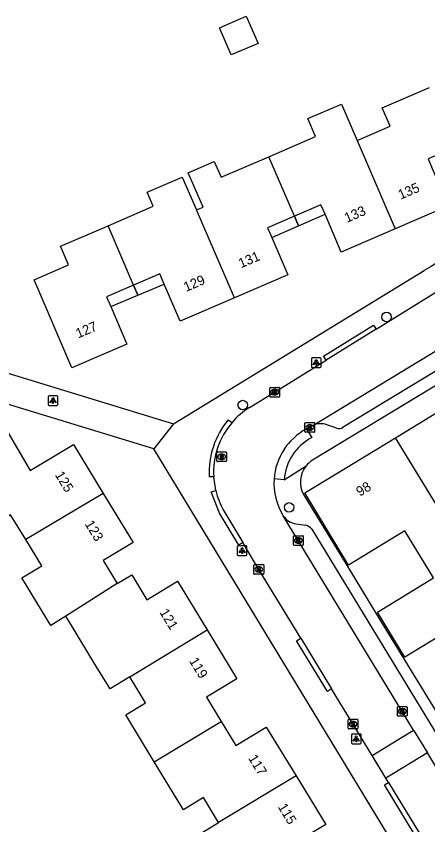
# Model space of a CAD drawing. Extents: x 157767 to 159171, y 387842 to 389425.
# Drawn here: x 158139.9 to 158182.2, y 388524.5 to 388607.6 of the extents above; entities that cross this region are included whole.
import ezdxf

# ---------------------------------------------------------------- set-up
doc = ezdxf.new("R2010")
doc.units = 0
for name, color, linetype in [('IMGEO_Boom', 7, 'Continuous'), ('IMGEO_Kolk', 7, 'Continuous'), ('IMGEO_Lichtpunt', 7, 'Continuous'), ('IMGEO_Muur', 7, 'Continuous'), ('IMGEO_Pand', 7, 'Continuous'), ('IMGEO_Pand_nummerreeks', 7, 'Continuous'), ('IMGEO_Pand_overbouw', 7, 'Continuous'), ('IMGEO_Rijbaan_lokaal_open', 7, 'Continuous'), ('IMGEO_Rioolput', 7, 'Continuous'), ('IMGEO_Voetpad_open', 7, 'Continuous')]:
    doc.layers.add(name, color=color, linetype=linetype)

msp = doc.modelspace()

# ---------------------------------------------------------------- linework, layer by layer
at = {"layer": 'IMGEO_Boom'}
for centre in [(158177.953, 388576.678), (158163.16, 388567.629), (158167.928, 388557.111)]:
    msp.add_circle(centre, 0.489, dxfattribs=at)
at = {"layer": 'IMGEO_Kolk'}
for p, q in [((158165.944, 388568.52), (158165.944, 388569.372)), ((158166.019, 388569.446), (158166.871, 388569.446)), ((158166.945, 388569.372), (158166.945, 388568.52)), ((158166.455, 388568.666), (158166.43, 388568.666)), ((158166.432, 388569.226), (158166.457, 388569.226)), ((158166.871, 388568.446), (158166.019, 388568.446)), ((158169.554, 388564.91), (158169.554, 388565.762)), ((158169.629, 388565.836), (158170.481, 388565.836)), ((158170.042, 388565.616), (158170.067, 388565.616)), ((158170.555, 388565.762), (158170.555, 388564.91)), ((158170.481, 388564.836), (158169.629, 388564.836)), ((158170.065, 388565.056), (158170.04, 388565.056)), ((158168.381, 388553.277), (158168.381, 388554.129)), ((158168.456, 388554.203), (158169.308, 388554.203)), ((158168.869, 388553.983), (158168.894, 388553.983)), ((158169.382, 388554.129), (158169.382, 388553.277)), ((158169.308, 388553.203), (158168.456, 388553.203)), ((158168.892, 388553.423), (158168.867, 388553.423)), ((158164.313, 388550.316), (158164.313, 388551.168)), ((158164.388, 388551.242), (158165.24, 388551.242)), ((158165.314, 388551.168), (158165.314, 388550.316)), ((158165.24, 388550.242), (158164.388, 388550.242)), ((158164.824, 388550.462), (158164.799, 388550.462)), ((158164.801, 388551.022), (158164.826, 388551.022)), ((158179.065, 388535.726), (158179.065, 388536.578)), ((158179.14, 388536.652), (158179.992, 388536.652)), ((158179.553, 388536.432), (158179.578, 388536.432)), ((158180.066, 388536.578), (158180.066, 388535.726)), ((158173.996, 388534.418), (158173.996, 388535.27)), ((158174.071, 388535.344), (158174.923, 388535.344)), ((158174.997, 388535.27), (158174.997, 388534.418)), ((158179.992, 388535.652), (158179.14, 388535.652)), ((158179.576, 388535.872), (158179.551, 388535.872)), ((158174.507, 388534.564), (158174.482, 388534.564)), ((158174.484, 388535.124), (158174.509, 388535.124)), ((158174.923, 388534.344), (158174.071, 388534.344))]:
    msp.add_line(p, q, dxfattribs=at)
for points in [[(158165.944, 388568.52), (158165.944, 388569.372)], [(158166.019, 388569.446), (158166.871, 388569.446)], [(158166.945, 388569.372), (158166.945, 388568.52)], [(158166.265, 388569.146), (158166.388, 388569.146), (158166.388, 388568.995), (158166.518, 388569.146), (158166.682, 388569.146), (158166.536, 388568.995), (158166.689, 388568.746), (158166.537, 388568.746), (158166.452, 388568.91), (158166.388, 388568.843), (158166.388, 388568.746), (158166.265, 388568.746), (158166.265, 388569.146)], [(158166.871, 388568.446), (158166.019, 388568.446)], [(158169.554, 388564.91), (158169.554, 388565.762)], [(158169.629, 388565.836), (158170.481, 388565.836)], [(158169.875, 388565.536), (158169.998, 388565.536), (158169.998, 388565.385), (158170.128, 388565.536), (158170.292, 388565.536), (158170.146, 388565.385), (158170.299, 388565.136), (158170.147, 388565.136), (158170.062, 388565.3), (158169.998, 388565.233), (158169.998, 388565.136), (158169.875, 388565.136), (158169.875, 388565.536)], [(158170.555, 388565.762), (158170.555, 388564.91)], [(158170.481, 388564.836), (158169.629, 388564.836)], [(158168.381, 388553.277), (158168.381, 388554.129)], [(158168.456, 388554.203), (158169.308, 388554.203)], [(158168.702, 388553.903), (158168.825, 388553.903), (158168.825, 388553.752), (158168.955, 388553.903), (158169.119, 388553.903), (158168.973, 388553.752), (158169.126, 388553.503), (158168.974, 388553.503), (158168.889, 388553.667), (158168.825, 388553.6), (158168.825, 388553.503), (158168.702, 388553.503), (158168.702, 388553.903)], [(158169.382, 388554.129), (158169.382, 388553.277)], [(158169.308, 388553.203), (158168.456, 388553.203)], [(158164.313, 388550.316), (158164.313, 388551.168)], [(158164.388, 388551.242), (158165.24, 388551.242)], [(158165.314, 388551.168), (158165.314, 388550.316)], [(158165.24, 388550.242), (158164.388, 388550.242)], [(158164.634, 388550.942), (158164.757, 388550.942), (158164.757, 388550.791), (158164.887, 388550.942), (158165.051, 388550.942), (158164.905, 388550.791), (158165.058, 388550.542), (158164.906, 388550.542), (158164.821, 388550.706), (158164.757, 388550.639), (158164.757, 388550.542), (158164.634, 388550.542), (158164.634, 388550.942)], [(158179.065, 388535.726), (158179.065, 388536.578)], [(158179.14, 388536.652), (158179.992, 388536.652)], [(158179.386, 388536.352), (158179.509, 388536.352), (158179.509, 388536.201), (158179.639, 388536.352), (158179.803, 388536.352), (158179.657, 388536.201), (158179.81, 388535.952), (158179.658, 388535.952), (158179.573, 388536.116), (158179.509, 388536.049), (158179.509, 388535.952), (158179.386, 388535.952), (158179.386, 388536.352)], [(158180.066, 388536.578), (158180.066, 388535.726)], [(158173.996, 388534.418), (158173.996, 388535.27)], [(158174.071, 388535.344), (158174.923, 388535.344)], [(158174.997, 388535.27), (158174.997, 388534.418)], [(158179.992, 388535.652), (158179.14, 388535.652)], [(158174.317, 388535.044), (158174.44, 388535.044), (158174.44, 388534.893), (158174.57, 388535.044), (158174.734, 388535.044), (158174.588, 388534.893), (158174.741, 388534.644), (158174.589, 388534.644), (158174.504, 388534.808), (158174.44, 388534.741), (158174.44, 388534.644), (158174.317, 388534.644), (158174.317, 388535.044)], [(158174.923, 388534.344), (158174.071, 388534.344)]]:
    msp.add_lwpolyline(points, dxfattribs=at)
for centre, start, end in [((158166.021, 388569.37), 91.55205, 178.44795), ((158166.021, 388569.37), 91.55205, 178.44795), ((158166.869, 388569.37), 1.55205, 88.44795), ((158166.869, 388569.37), 1.55205, 88.44795), ((158166.021, 388568.522), 181.55205, 268.44795), ((158166.021, 388568.522), 181.55205, 268.44795), ((158166.869, 388568.522), 271.55205, 358.44795), ((158166.869, 388568.522), 271.55205, 358.44795), ((158169.631, 388565.76), 91.55205, 178.44795), ((158169.631, 388565.76), 91.55205, 178.44795), ((158170.479, 388565.76), 1.55205, 88.44795), ((158170.479, 388565.76), 1.55205, 88.44795), ((158169.631, 388564.912), 181.55205, 268.44795), ((158169.631, 388564.912), 181.55205, 268.44795), ((158170.479, 388564.912), 271.55205, 358.44795), ((158170.479, 388564.912), 271.55205, 358.44795), ((158168.458, 388554.127), 91.55205, 178.44795), ((158168.458, 388554.127), 91.55205, 178.44795), ((158169.306, 388554.127), 1.55205, 88.44795), ((158169.306, 388554.127), 1.55205, 88.44795), ((158168.458, 388553.279), 181.55205, 268.44795), ((158168.458, 388553.279), 181.55205, 268.44795), ((158169.306, 388553.279), 271.55205, 358.44795), ((158169.306, 388553.279), 271.55205, 358.44795), ((158164.39, 388551.166), 91.55205, 178.44795), ((158164.39, 388551.166), 91.55205, 178.44795), ((158165.238, 388551.166), 1.55205, 88.44795), ((158165.238, 388551.166), 1.55205, 88.44795), ((158164.39, 388550.318), 181.55205, 268.44795), ((158164.39, 388550.318), 181.55205, 268.44795), ((158165.238, 388550.318), 271.55205, 358.44795), ((158165.238, 388550.318), 271.55205, 358.44795), ((158179.142, 388536.576), 91.55205, 178.44795), ((158179.142, 388536.576), 91.55205, 178.44795), ((158179.99, 388536.576), 1.55205, 88.44795), ((158179.99, 388536.576), 1.55205, 88.44795), ((158174.073, 388535.268), 91.55205, 178.44795), ((158174.073, 388535.268), 91.55205, 178.44795), ((158174.921, 388535.268), 1.55205, 88.44795), ((158174.921, 388535.268), 1.55205, 88.44795), ((158179.142, 388535.728), 181.55205, 268.44795), ((158179.142, 388535.728), 181.55205, 268.44795), ((158179.99, 388535.728), 271.55205, 358.44795), ((158179.99, 388535.728), 271.55205, 358.44795), ((158174.073, 388534.42), 181.55205, 268.44795), ((158174.073, 388534.42), 181.55205, 268.44795), ((158174.921, 388534.42), 271.55205, 358.44795), ((158174.921, 388534.42), 271.55205, 358.44795)]:
    msp.add_arc(centre, 0.0765, start, end, dxfattribs=at)
for centre, major_axis, ratio, start_param, end_param in [((158166.431, 388568.946), (-0.387, 0.002), 0.722429, 4.712389, 7.853982), ((158166.456, 388568.946), (-0.39, 0.002), 0.717154, 1.570796, 4.712389), ((158170.041, 388565.336), (-0.387, 0.002), 0.722429, 4.712389, 7.853982), ((158170.066, 388565.336), (-0.39, 0.002), 0.717154, 1.570796, 4.712389), ((158168.868, 388553.703), (-0.387, 0.002), 0.722429, 4.712389, 7.853982), ((158168.893, 388553.703), (-0.39, 0.002), 0.717154, 1.570796, 4.712389), ((158164.8, 388550.742), (-0.387, 0.002), 0.722429, 4.712389, 7.853982), ((158164.825, 388550.742), (-0.39, 0.002), 0.717154, 1.570796, 4.712389), ((158179.552, 388536.152), (-0.387, 0.002), 0.722429, 4.712389, 7.853982), ((158179.577, 388536.152), (-0.39, 0.002), 0.717154, 1.570796, 4.712389), ((158174.483, 388534.844), (-0.387, 0.002), 0.722429, 4.712389, 7.853982), ((158174.508, 388534.844), (-0.39, 0.002), 0.717154, 1.570796, 4.712389)]:
    msp.add_ellipse(centre, major_axis=major_axis, ratio=ratio, start_param=start_param, end_param=end_param, dxfattribs=at)
at = {"layer": 'IMGEO_Lichtpunt'}
for p, q in [((158170.218, 388572.396), (158170.218, 388571.589)), ((158170.218, 388572.396), (158170.218, 388571.589)), ((158171.12, 388572.491), (158170.312, 388572.491)), ((158171.12, 388572.491), (158170.312, 388572.491)), ((158171.214, 388571.589), (158171.214, 388572.396)), ((158171.214, 388571.589), (158171.214, 388572.396)), ((158170.312, 388571.495), (158171.12, 388571.495)), ((158170.312, 388571.495), (158171.12, 388571.495)), ((158144.055, 388568.582), (158143.247, 388568.582)), ((158144.055, 388568.582), (158143.247, 388568.582)), ((158143.153, 388568.487), (158143.153, 388567.68)), ((158143.153, 388568.487), (158143.153, 388567.68)), ((158144.149, 388567.68), (158144.149, 388568.487)), ((158144.149, 388567.68), (158144.149, 388568.487)), ((158143.247, 388567.586), (158144.055, 388567.586)), ((158143.247, 388567.586), (158144.055, 388567.586)), ((158162.599, 388553.075), (158162.599, 388552.268)), ((158162.599, 388553.075), (158162.599, 388552.268)), ((158163.501, 388553.17), (158162.693, 388553.17)), ((158163.501, 388553.17), (158162.693, 388553.17)), ((158163.595, 388552.268), (158163.595, 388553.075)), ((158163.595, 388552.268), (158163.595, 388553.075)), ((158162.693, 388552.174), (158163.501, 388552.174)), ((158162.693, 388552.174), (158163.501, 388552.174)), ((158174.335, 388533.727), (158174.335, 388532.92)), ((158174.335, 388533.727), (158174.335, 388532.92)), ((158175.237, 388533.822), (158174.429, 388533.822)), ((158175.237, 388533.822), (158174.429, 388533.822)), ((158175.331, 388532.92), (158175.331, 388533.727)), ((158175.331, 388532.92), (158175.331, 388533.727)), ((158174.429, 388532.826), (158175.237, 388532.826)), ((158174.429, 388532.826), (158175.237, 388532.826))]:
    msp.add_line(p, q, dxfattribs=at)
for points in [[(158170.592, 388572.06), (158170.631, 388572.032), (158170.443, 388571.77), (158170.405, 388571.797), (158170.592, 388572.06)], [(158170.694, 388572.012), (158170.741, 388572.012), (158170.741, 388571.69), (158170.694, 388571.69), (158170.694, 388572.012)], [(158170.804, 388572.032), (158170.842, 388572.059), (158171.029, 388571.797), (158170.99, 388571.769), (158170.804, 388572.032)], [(158143.527, 388568.151), (158143.566, 388568.123), (158143.378, 388567.861), (158143.34, 388567.888), (158143.527, 388568.151)], [(158143.629, 388568.103), (158143.676, 388568.103), (158143.676, 388567.781), (158143.629, 388567.781), (158143.629, 388568.103)], [(158143.739, 388568.123), (158143.777, 388568.15), (158143.964, 388567.888), (158143.925, 388567.86), (158143.739, 388568.123)], [(158162.973, 388552.739), (158163.012, 388552.711), (158162.824, 388552.449), (158162.786, 388552.476), (158162.973, 388552.739)], [(158163.185, 388552.711), (158163.223, 388552.738), (158163.41, 388552.476), (158163.371, 388552.448), (158163.185, 388552.711)], [(158163.075, 388552.691), (158163.122, 388552.691), (158163.122, 388552.369), (158163.075, 388552.369), (158163.075, 388552.691)], [(158174.709, 388533.391), (158174.748, 388533.363), (158174.56, 388533.101), (158174.522, 388533.128), (158174.709, 388533.391)], [(158174.811, 388533.343), (158174.858, 388533.343), (158174.858, 388533.021), (158174.811, 388533.021), (158174.811, 388533.343)], [(158174.921, 388533.363), (158174.959, 388533.39), (158175.146, 388533.128), (158175.107, 388533.1), (158174.921, 388533.363)]]:
    msp.add_lwpolyline(points, dxfattribs=at)
for centre in [(158170.717, 388572.194), (158143.652, 388568.285), (158163.098, 388552.873), (158174.834, 388533.525)]:
    msp.add_circle(centre, 0.0994, dxfattribs=at)
for centre, start, end in [((158170.312, 388572.396), 90, 180), ((158170.312, 388572.396), 90, 180), ((158171.12, 388572.396), 0, 90), ((158171.12, 388572.396), 0, 90), ((158170.312, 388571.589), 180, 270), ((158170.312, 388571.589), 180, 270), ((158171.12, 388571.589), 270, 0), ((158171.12, 388571.589), 270, 360), ((158143.247, 388568.487), 90, 180), ((158143.247, 388568.487), 90, 180), ((158144.055, 388568.487), 0, 90), ((158144.055, 388568.487), 0, 90), ((158143.247, 388567.68), 180, 270), ((158143.247, 388567.68), 180, 270), ((158144.055, 388567.68), 270, 0), ((158144.055, 388567.68), 270, 360), ((158162.693, 388553.075), 90, 180), ((158162.693, 388553.075), 90, 180), ((158163.501, 388553.075), 0, 90), ((158163.501, 388553.075), 0, 90), ((158162.693, 388552.268), 180, 270), ((158162.693, 388552.268), 180, 270), ((158163.501, 388552.268), 270, 0), ((158163.501, 388552.268), 270, 360), ((158174.429, 388533.727), 90, 180), ((158174.429, 388533.727), 90, 180), ((158175.237, 388533.727), 0, 90), ((158175.237, 388533.727), 0, 90), ((158174.429, 388532.92), 180, 270), ((158174.429, 388532.92), 180, 270), ((158175.237, 388532.92), 270, 0), ((158175.237, 388532.92), 270, 360)]:
    msp.add_arc(centre, 0.0946, start, end, dxfattribs=at)
at = {"layer": 'IMGEO_Muur'}
for points in [[(158121.628, 388576.204), (158144.712, 388569.153)], [(158173.894, 388551.095), (158176.859, 388546.247)]]:
    msp.add_lwpolyline(points, dxfattribs=at)
at = {"layer": 'IMGEO_Pand'}
for points in [[(158164.73, 388604.794), (158161.976, 388603.608), (158160.768, 388606.412), (158163.523, 388607.598), (158164.73, 388604.794)], [(158174.923, 388594.82), (158178.306, 388596.277), (158177.491, 388598.17), (158182.364, 388600.268)], [(158165.837, 388593.157), (158170.653, 388595.231), (158169.859, 388597.075), (158173.309, 388598.561), (158174.923, 388594.82)], [(158174.923, 388594.82), (158178.827, 388585.733)], [(158184.997, 388594.15), (158182.219, 388592.953), (158182.654, 388591.943), (158184.312, 388588.095), (158178.827, 388585.733)], [(158158.394, 388587.685), (158159.082, 388587.981), (158157.565, 388591.502), (158160.235, 388592.652), (158160.928, 388591.043), (158165.837, 388593.157)], [(158168.472, 388587.045), (158165.837, 388593.157)], [(158149.309, 388586.052), (158153.965, 388588.057), (158153.344, 388589.499), (158156.945, 388591.05), (158158.394, 388587.685)], [(158162.301, 388578.642), (158158.394, 388587.685)], [(158178.827, 388585.733), (158173.291, 388583.349), (158171.618, 388587.234), (158171.195, 388588.217), (158168.472, 388587.045)], [(158168.472, 388587.045), (158165.722, 388585.861), (158166.159, 388584.846), (158167.81, 388581.014), (158162.301, 388578.642)], [(158151.936, 388579.949), (158149.16, 388578.754), (158149.592, 388577.752), (158151.258, 388573.883), (158145.594, 388571.444), (158141.696, 388580.496), (158145.253, 388582.028), (158144.425, 388583.949), (158149.018, 388585.927), (158149.309, 388586.052)], [(158151.936, 388579.949), (158149.309, 388586.052)], [(158162.301, 388578.642), (158156.729, 388576.242), (158155.088, 388580.056), (158154.634, 388581.111), (158151.936, 388579.949)], [(158178.863, 388564.275), (158188.055, 388569.869)], [(158140.848, 388553.796), (158139.285, 388556.362), (158137.237, 388555.115), (158136.004, 388557.14), (158133.085, 388555.471), (158130.305, 388556.323), (158133.55, 388566.91), (158138.695, 388565.342), (158141.318, 388560.895), (158142.665, 388561.716), (158145.745, 388563.591), (158148.816, 388558.548)], [(158189.174, 388547.407), (158184.104, 388544.321), (158179.832, 388541.721), (158177.018, 388546.344), (158182.79, 388549.858), (158179.836, 388554.712), (158174.043, 388551.186), (158169.533, 388558.596), (158178.863, 388564.275)], [(158189.174, 388547.407), (158178.863, 388564.275)], [(158148.816, 388558.548), (158140.848, 388553.796)], [(158148.816, 388558.548), (158151.887, 388553.504), (158148.821, 388551.638), (158150.258, 388549.279)], [(158144.953, 388545.948), (158143.422, 388544.987), (158140.453, 388549.863), (158142.488, 388551.102), (158140.848, 388553.796)], [(158150.258, 388549.279), (158151.745, 388550.184), (158153.303, 388547.626), (158156.453, 388549.544), (158159.511, 388544.522)], [(158150.258, 388549.279), (158144.953, 388545.948)], [(158151.545, 388539.694), (158149.512, 388538.462), (158147.956, 388541.016), (158145.512, 388545.03), (158144.994, 388545.88), (158144.953, 388545.948)], [(158151.545, 388539.694), (158159.511, 388544.522)], [(158159.511, 388544.522), (158162.568, 388539.501), (158159.436, 388537.594), (158160.946, 388535.113)], [(158154.068, 388530.963), (158151.123, 388535.8), (158153.16, 388537.041), (158151.545, 388539.694)], [(158154.068, 388530.963), (158160.946, 388535.113)], [(158160.946, 388535.113), (158162.457, 388532.632), (158165.585, 388534.536), (158168.638, 388529.522)], [(158160.681, 388524.714), (158159.118, 388527.281), (158157.069, 388526.034), (158154.068, 388530.963)], [(158168.638, 388529.522), (158160.681, 388524.714)], [(158168.638, 388529.522), (158171.69, 388524.51), (158168.53, 388522.586), (158168.101, 388522.328), (158169.616, 388519.84)], [(158163.198, 388515.981), (158161.717, 388518.413), (158160.813, 388517.863), (158157.734, 388522.92), (158160.681, 388524.714)]]:
    msp.add_lwpolyline(points, dxfattribs=at)
at = {"layer": 'IMGEO_Pand_overbouw'}
for points in [[(158171.618, 388587.234), (158171.195, 388588.217), (158168.472, 388587.045), (158168.908, 388586.048)], [(158168.472, 388587.045), (158165.722, 388585.861), (158166.159, 388584.846), (158168.908, 388586.048)], [(158155.088, 388580.056), (158154.634, 388581.111), (158151.936, 388579.949), (158152.369, 388578.916)], [(158149.592, 388577.752), (158152.369, 388578.916), (158151.936, 388579.949), (158149.16, 388578.754)]]:
    msp.add_lwpolyline(points, close=True, dxfattribs=at)
at = {"layer": 'IMGEO_Rijbaan_lokaal_open'}
for points in [[(158176.884, 388575.433), (158183.02, 388579.247), (158187.204, 388581.513)], [(158170.36, 388565.522), (158187.384, 388575.847)], [(158176.884, 388575.433), (158171.724, 388572.227)], [(158163.84, 388567.376), (158166.442, 388568.944), (158171.724, 388572.227)], [(158170.36, 388565.522), (158170.058, 388565.339), (158169.707, 388565.166)], [(158160.381, 388558.848), (158160.177, 388560.245)], [(158161.217, 388556.763), (158163.172, 388553.493)], [(158180.734, 388534.231), (158167.323, 388556.261)], [(158169.131, 388543.657), (158164.823, 388550.73), (158163.172, 388553.493)], [(158169.131, 388543.657), (158172.298, 388538.457)], [(158176.457, 388531.628), (158172.298, 388538.457)], [(158176.457, 388531.628), (158180.734, 388534.231)], [(158180.734, 388534.231), (158182.164, 388531.882)], [(158177.888, 388529.279), (158176.457, 388531.628)], [(158182.164, 388531.882), (158177.888, 388529.279)], [(158205.044, 388494.546), (158204.926, 388494.49), (158201.572, 388500), (158182.164, 388531.882)], [(158178.154, 388528.842), (158177.888, 388529.279)], [(158178.154, 388528.842), (158181.317, 388523.649)]]:
    msp.add_lwpolyline(points, dxfattribs=at)
for centre, radius, start, end in [((158168.029, 388560.738), 7.849, 122.25232, 139.52501), ((158168.015, 388560.717), 7.852, 139.34408, 183.448), ((158172.668, 388559.602), 6.303, 118.02184, 176.08904), ((158172.658, 388559.598), 6.293, 176.04978, 212.02986), ((158168.111, 388560.737), 7.958, 193.73478, 209.96277)]:
    msp.add_arc(centre, radius, start, end, dxfattribs=at)
at = {"layer": 'IMGEO_Rioolput'}
for p, q in [((158160.486, 388561.886), (158160.486, 388562.738)), ((158160.561, 388562.812), (158161.413, 388562.812)), ((158161.487, 388562.738), (158161.487, 388561.886)), ((158160.997, 388562.032), (158160.972, 388562.032)), ((158160.974, 388562.592), (158160.999, 388562.592)), ((158161.413, 388561.812), (158160.561, 388561.812))]:
    msp.add_line(p, q, dxfattribs=at)
for points in [[(158160.486, 388561.886), (158160.486, 388562.738)], [(158160.561, 388562.812), (158161.413, 388562.812)], [(158161.487, 388562.738), (158161.487, 388561.886)], [(158161.075, 388562.51), (158160.823, 388562.512), (158160.823, 388562.112)], [(158160.823, 388562.112), (158160.947, 388562.112), (158160.947, 388562.274), (158160.958, 388562.274)], [(158161.001, 388562.431), (158160.947, 388562.431), (158160.947, 388562.35)], [(158160.947, 388562.35), (158160.999, 388562.35)], [(158161.005, 388562.245), (158161.076, 388562.112), (158161.216, 388562.112), (158161.151, 388562.238)], [(158161.413, 388561.812), (158160.561, 388561.812)]]:
    msp.add_lwpolyline(points, dxfattribs=at)
for centre, radius, start, end in [((158160.563, 388562.736), 0.0765, 91.55205, 178.44795), ((158160.563, 388562.736), 0.0765, 91.55205, 178.44795), ((158161.411, 388562.736), 0.0765, 1.55205, 88.44795), ((158161.411, 388562.736), 0.0765, 1.55205, 88.44795), ((158160.563, 388561.888), 0.0765, 181.55205, 268.44795), ((158160.563, 388561.888), 0.0765, 181.55205, 268.44795), ((158160.957, 388562.221), 0.0533, 26.02933, 88.69889), ((158160.983, 388562.539), 0.19, 274.7715, 282.96867), ((158161.007, 388562.335), 0.0964, 77.00612, 93.18647), ((158161.021, 388562.392), 0.0378, 276.66336, 79.67722), ((158161.074, 388562.4), 0.109, 350.36119, 89.41601), ((158161.072, 388562.4), 0.112, 277.58423, 350.98172), ((158161.056, 388562.185), 0.108, 29.51342, 73.79051), ((158161.411, 388561.888), 0.0765, 271.55205, 358.44795), ((158161.411, 388561.888), 0.0765, 271.55205, 358.44795)]:
    msp.add_arc(centre, radius, start, end, dxfattribs=at)
for centre, major_axis, ratio, start_param, end_param in [((158160.973, 388562.312), (-0.387, 0.002), 0.722429, 4.712389, 7.853982), ((158160.998, 388562.312), (-0.39, 0.002), 0.717154, 1.570796, 4.712389)]:
    msp.add_ellipse(centre, major_axis=major_axis, ratio=ratio, start_param=start_param, end_param=end_param, dxfattribs=at)
at = {"layer": 'IMGEO_Voetpad_open'}
for points in [[(158246.138, 388598.786), (158197.753, 388577.86), (158190.887, 388574.405), (158170.328, 388561.976)], [(158156.041, 388565.692), (158181.808, 388581.454)], [(158108.361, 388580.257), (158121.628, 388576.204), (158144.712, 388569.153), (158156.041, 388565.692)], [(158171.724, 388572.227), (158171.461, 388572.651), (158176.621, 388575.857), (158176.884, 388575.433)], [(158154.014, 388563.128), (158133.557, 388569.365), (158120.736, 388573.29)], [(158182.961, 388571.074), (158173.489, 388565.342)], [(158161.664, 388566.118), (158162.058, 388565.833)], [(158156.041, 388565.692), (158154.014, 388563.128)], [(158172.732, 388565.273), (158171.802, 388565.594)], [(158169.707, 388565.166), (158170.263, 388564.283)], [(158185.047, 388512.009), (158154.014, 388563.128)], [(158167.416, 388559.938), (158169.671, 388561.369)], [(158160.177, 388560.245), (158159.705, 388560.246)], [(158167.416, 388559.938), (158166.38, 388560.032)], [(158163.172, 388553.493), (158162.744, 388553.237), (158160.786, 388556.509), (158159.902, 388558.718), (158160.381, 388558.848)], [(158169.401, 388558.443), (158173.894, 388551.095), (158176.859, 388546.247), (158183.73, 388535.011), (158184.003, 388534.564)], [(158168.632, 388555.409), (158169.633, 388555.274)], [(158170.254, 388554.863), (158203.669, 388500), (158205.312, 388497.303)], [(158172.298, 388538.457), (158171.871, 388538.197), (158168.704, 388543.397), (158169.131, 388543.657)], [(158181.317, 388523.649), (158180.89, 388523.389), (158177.727, 388528.582), (158178.154, 388528.842)]]:
    msp.add_lwpolyline(points, dxfattribs=at)
for centre, radius, start, end in [((158238.836, 388487.963), 109.511, 114.4295, 121.38253), ((158168.281, 388560.648), 8.586, 140.42034, 182.6805), ((158171.166, 388563.851), 1.856, 69.96583, 115.75105), ((158173.035, 388566.135), 0.913, 250.61621, 299.79995), ((158172.669, 388559.602), 5.263, 117.19664, 176.33485), ((158171.796, 388559.728), 2.686, 123.14812, 142.32135), ((158171.824, 388559.695), 2.727, 142.13251, 207.32328), ((158168.926, 388557.293), 1.907, 212.76424, 261.11728), ((158169.41, 388554.262), 1.036, 35.44603, 77.55794)]:
    msp.add_arc(centre, radius, start, end, dxfattribs=at)

# ---------------------------------------------------------------- texts
at = {"layer": 'IMGEO_Pand_nummerreeks'}
for s, rotation, p in [('135', 23.12174, (158179.392, 388588.735)), ('133', 23.47317, (158173.871, 388586.349)), ('131', 23.29899, (158162.982, 388581.678)), ('129', 23.29899, (158157.336, 388579.247)), ('127', 23.29741, (158146.247, 388574.469)), ('125', 301.33986, (158143.81, 388560.463)), ('98', 31.32707, (158175.2, 388558.205)), ('123', 301.33485, (158146.881, 388555.42)), ('121', 301.34058, (158154.57, 388546.33)), ('119', 301.33485, (158157.615, 388541.326)), ('117', 301.33703, (158163.688, 388531.344)), ('115', 301.34058, (158166.74, 388526.331))]:
    msp.add_text(s, height=1, rotation=rotation, dxfattribs=at).set_placement(p)

doc.saveas('drawing.dxf')
